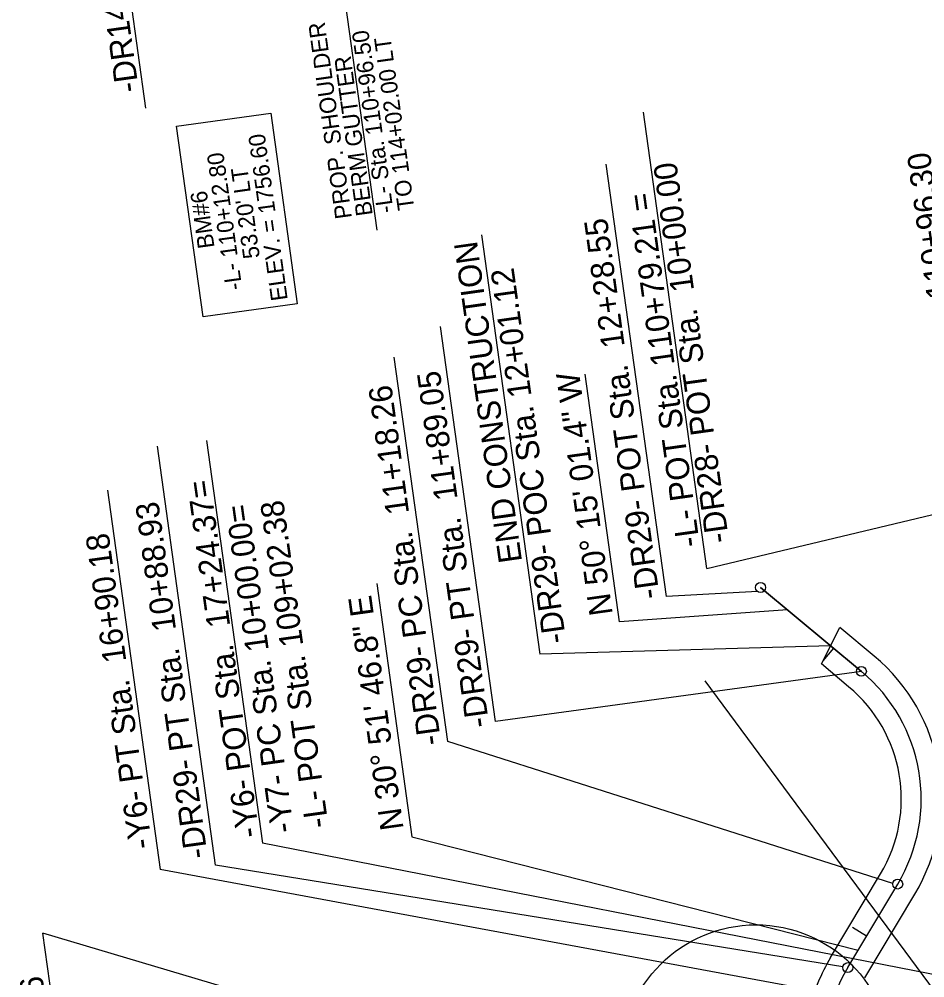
# Model space of a CAD drawing. Extents: x 472216 to 481979, y 489069 to 507339.
# Drawn here: x 477712.9 to 477985.7, y 497530.3 to 497819.2 of the extents above; entities that cross this region are included whole.
import ezdxf

# ---------------------------------------------------------------- set-up
doc = ezdxf.new("R2010")
doc.units = 0
for name, color, linetype in [('Exist Horizontal Alignment Point', 7, 'Continuous'), ('Old_Level_12', 7, 'Continuous'), ('Prop Drainage Structure Pipe CSP 15in', 7, 'Continuous'), ('Prop Drainage Structure Pipe RCP 18in Class IV', 7, 'Continuous'), ('Prop Drainage Structure Pipe RCP 24in Class III Label', 7, 'Continuous'), ('Sheet Block Revision CELL', 7, 'Continuous'), ('Sheet Clip Boundary CELL', 7, 'Continuous'), ('Sheet North Arrow Point CELL', 7, 'Continuous'), ('Sheet PE Seal Cell', 7, 'Continuous'), ('Sheet Plan And Profile CELL', 7, 'Continuous'), ('Sheet Plot Border Outside CELL', 7, 'Continuous')]:
    doc.layers.add(name, color=color, linetype=linetype)

msp = doc.modelspace()

# ---------------------------------------------------------------- linework, layer by layer
at = {"layer": 'Exist Horizontal Alignment Point'}
msp.add_lwpolyline([(477768.35, 497729.46), (477760.35, 497786.94), (477788.7, 497790.89), (477796.7, 497733.4)], close=True, dxfattribs=at)
at = {"layer": 'Old_Level_12'}
for p, q in [((477751.11, 497792.38), (477731.27, 497934.92)), ((477920.08, 497653.64), (477900.95, 497791.13)), ((477907.89, 497645.23), (477889.77, 497775.45)), ((477852.16, 497754.15), (477869.74, 497627.82)), ((477856.39, 497607.58), (477839.83, 497726.52)), ((477842.01, 497601.53), (477825.9, 497717.33)), ((477893.78, 497637.57), (477883.39, 497712.17)), ((477769.35, 497692.25), (477786.24, 497570.88)), ((477772.11, 497564.22), (477754.54, 497690.47)), ((477920.08, 497653.64), (478062.62, 497687.71)), ((477739.52, 497677.3), (477755.44, 497562.92)), ((477820.62, 497649.09), (477831.24, 497572.76)), ((477935.3, 497646.76), (477907.89, 497645.23)), ((477944.37, 497641.17), (477893.78, 497637.57)), ((477957.35, 497630.38), (477869.74, 497627.82)), ((477966.63, 497622.66), (477856.39, 497607.58)), ((477976.09, 497558.74), (477842.01, 497601.53)), ((478085.17, 497512.33), (477786.24, 497570.88)), ((477831.24, 497572.76), (477965.66, 497538.63)), ((477961.05, 497533.6), (477772.11, 497564.22)), ((478051.29, 497508.21), (477755.44, 497562.92)), ((477737.01, 497422.15), (477720.08, 497543.8)), ((477882.89, 497495.31), (477720.08, 497543.8))]:
    msp.add_line(p, q, dxfattribs=at)
for centre in [(477936.26, 497647.92), (477966.63, 497622.66), (477977.58, 497558.56), (477962.53, 497533.38)]:
    msp.add_circle(centre, 1.5, dxfattribs=at)
at = {"layer": 'Prop Drainage Structure Pipe RCP 18in Class IV'}
msp.add_line((477919.45, 497619.79), (478074.12, 497410.8), dxfattribs=at)
at = {"layer": 'Prop Drainage Structure Pipe RCP 24in Class III Label'}
for p, q in [((477954.58, 497624.88), (477960.12, 497635.87)), ((477970.47, 497627.27), (477960.12, 497635.87)), ((477962.79, 497618.04), (477954.58, 497624.88)), ((477957.38, 497536.46), (477972.43, 497561.64)), ((477967.68, 497530.31), (477982.73, 497555.49))]:
    msp.add_line(p, q, dxfattribs=at)
for centre, radius, start, end in [((477934.66, 497584.21), 56, 329.137, 50.2504), ((477934.66, 497584.21), 44, 329.137, 50.2504), ((478005.45, 497507.73), 56, 149.137, 166.7027)]:
    msp.add_arc(centre, radius, start, end, dxfattribs=at)
at = {"layer": 'Sheet Block Revision CELL'}
msp.add_line((477820.73, 497755.61), (477811.29, 497823.42), dxfattribs=at)
at = {"layer": 'Sheet Clip Boundary CELL'}
for p, q in [((477936.26, 497647.92), (477966.63, 497622.66)), ((477962.53, 497533.38), (477977.58, 497558.56))]:
    msp.add_line(p, q, dxfattribs=at)
for centre, start, end in [((477934.66, 497584.21), 329.137, 50.2504), ((478005.45, 497507.73), 149.137, 233.326)]:
    msp.add_arc(centre, 50, start, end, dxfattribs=at)
at = {"layer": 'Sheet North Arrow Point CELL'}
for p, q in [((477966.63, 497622.66), (477936.26, 497647.92)), ((477962.53, 497533.38), (477977.58, 497558.56))]:
    msp.add_line(p, q, dxfattribs=at)
for centre, start, end in [((477934.66, 497584.21), 329.137, 50.2504), ((478005.45, 497507.73), 149.137, 233.326)]:
    msp.add_arc(centre, 50, start, end, dxfattribs=at)
at = {"layer": 'Sheet PE Seal Cell'}
for p, q in [((477958.21, 497629.66), (477955.01, 497625.81)), ((477968.21, 497542.89), (477963.92, 497545.45))]:
    msp.add_line(p, q, dxfattribs=at)
at = {"layer": 'Sheet Plot Border Outside CELL'}
msp.add_circle((477934.88, 497505.6), 40.68, dxfattribs=at)

# ---------------------------------------------------------------- texts
at = {"layer": 'Old_Level_12'}
for s, rotation, p in [('-DR14- POT Sta.  10+00.00=', 97.9227, (477749.02, 497797.52)), ('-L- PC Sta.  110+96.30', 97.9227, (478000.5, 497684.32)), ('-DR28- POT Sta.  10+00.00', 97.9227, (477926.81, 497661.75)), ('-L- POT Sta. 110+79.21 = ', 97.9227, (477918.02, 497660.52)), ('-DR29- POT Sta.  12+28.55', 97.9227, (477905.92, 497644.89)), ('END CONSTRUCTION', 98.0145, (477864.43, 497655.81)), ('-DR29- POC Sta. 12+01.12', 98.0145, (477877.75, 497631.48)), ('-DR29- PT Sta.  11+89.05', 97.9227, (477854.57, 497606.11)), ('-DR29- PC Sta.  11+18.26', 97.9227, (477840.1, 497600.79)), ('-Y6- POT Sta.  17+24.37=', 97.9227, (477785.35, 497572.98)), ('-L- POT Sta. 109+02.38', 97.9227, (477806.15, 497575.88)), ('-DR29- PT Sta.  10+88.93', 97.9227, (477769.75, 497566.67)), ('-Y7- PC Sta. 10+00.00=', 97.9227, (477795.75, 497574.43)), ('-Y6- PT Sta.  16+90.18', 97.9227, (477753.04, 497569.56)), ('-DR29- PC Sta.  10+15.46', 97.9227, (477734.92, 497422.7))]:
    msp.add_text(s, height=7, rotation=rotation, dxfattribs=at).set_placement(p)
at = {"layer": 'Prop Drainage Structure Pipe CSP 15in'}
for s, p in [('PROP. SHOULDER ', (477813.17, 497759.33)), ('-L- Sta. 110+96.50', (477825.73, 497761.08)), ('TO 114+02.00 LT', (477832.01, 497761.95)), ('BERM GUTTER', (477819.45, 497760.21)), ('ELEV. = 1756.60', (477793.84, 497734.65)), ('-L- 110+12.80', (477780.15, 497737.86)), ("53.20' LT", (477785.45, 497747.36)), ('BM#6', (477771.79, 497750.4))]:
    msp.add_text(s, height=5, rotation=97.9227, dxfattribs=at).set_placement(p)
at = {"layer": 'Sheet Plan And Profile CELL'}
for s, p in [('N 50%%d 15\' 01.4" W', (477891.74, 497639.93)), ('N 30%%d 51\' 46.8" E', (477828.76, 497575.24))]:
    msp.add_text(s, height=7, rotation=97.9227, dxfattribs=at).set_placement(p)

doc.saveas('drawing.dxf')
